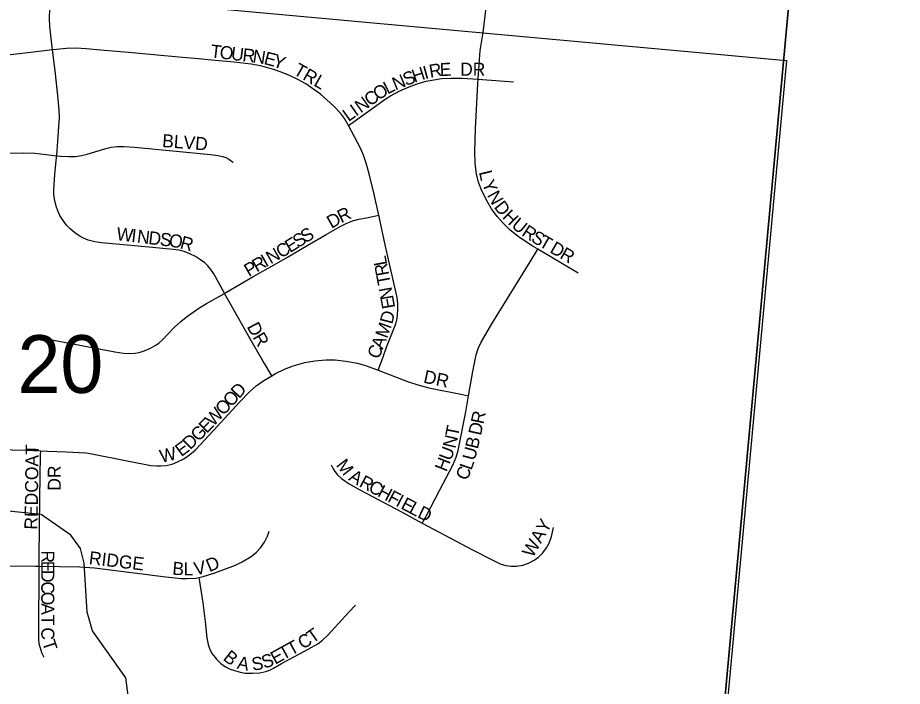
# Model space of a CAD drawing. Extents: x 1410790 to 1770854, y 448063 to 770588.
# Drawn here: x 1541341 to 1544730, y 630050 to 632610 of the extents above; entities that cross this region are included whole.
import ezdxf

# ---------------------------------------------------------------- set-up
doc = ezdxf.new("R2010")
doc.units = 0
for name, color, linetype in [('GM_X_City_Street', 7, 'Continuous'), ('GM_X_City_Street_Text', 7, 'Continuous'), ('GM_X_Corporation', 7, 'Continuous'), ('GM_X_Minor_River', 7, 'Continuous'), ('GM_X_Minor_River_Text', 7, 'Continuous'), ('GM_X_Section', 7, 'Continuous'), ('GM_X_Section_Text', 7, 'Continuous'), ('GM_X_Township_Subdivision', 7, 'Continuous')]:
    doc.layers.add(name, color=color, linetype=linetype)

msp = doc.modelspace()

# ---------------------------------------------------------------- linework, layer by layer
at = {"layer": 'GM_X_City_Street'}
for points in [[(1541474.6, 632487.3), (1541463.9, 632576.1), (1541462.2, 632608.5), (1541464.2, 632644.2), (1541469.2, 632704.8)], [(1543104.9, 632375), (1543108.4, 632431.2), (1543113.1, 632484.4), (1543124, 632553.8)], [(1542608.4, 632197.6), (1542592.8, 632223.8), (1542577.6, 632244.7), (1542552.1, 632272.1), (1542525.9, 632296.4), (1542500.7, 632317), (1542466.7, 632342.3), (1542445, 632356.6), (1542413.9, 632374.1), (1542381.7, 632389.7), (1542354.6, 632400.7), (1542317.7, 632413.6), (1542289.7, 632421.6), (1542270.8, 632426.1), (1542235.6, 632432), (1542170.8, 632439.5), (1542082.8, 632448.1), (1542033.9, 632452.7), (1541971.8, 632458.4), (1541765.9, 632476.8), (1541657.9, 632486.2), (1541602.5, 632491.4), (1541563.5, 632493.6), (1541527.9, 632492.8), (1541488.9, 632489), (1541474.6, 632487.3)], [(1541474.6, 632487.3), (1541400.9, 632478.8), (1541312.7, 632467.9), (1541282.8, 632465.7), (1541265.9, 632466.7), (1541252.5, 632469.2), (1541236.3, 632474.6), (1541223.9, 632480.4), (1541215, 632486.2)], [(1541490.5, 632082), (1541498.9, 632193.5), (1541500.4, 632226.6), (1541499.5, 632256.4), (1541494.9, 632312.2), (1541484.3, 632406.9), (1541474.6, 632487.3)], [(1542608.4, 632197.6), (1542753.1, 632300.8), (1542769.8, 632311.3), (1542804.5, 632330.1), (1542840.6, 632345.9), (1542871.5, 632357), (1542906.3, 632367), (1542935.3, 632372.9), (1542964.6, 632377), (1543000.6, 632379.4), (1543043.3, 632378.9), (1543104.9, 632375)], [(1543334.1, 631723.6), (1543316.1, 631734.3), (1543264.2, 631768.8), (1543227.9, 631797), (1543201.7, 631821.7), (1543177.9, 631848.8), (1543156.7, 631878), (1543136.7, 631911.9), (1543116.9, 631953.4), (1543105.3, 631984), (1543098.7, 632012.7), (1543094.1, 632051.9), (1543092.1, 632097.7), (1543094.9, 632186.2), (1543103.7, 632356.6), (1543104.9, 632375)], [(1543104.9, 632375), (1543122.1, 632373.9), (1543240.1, 632364.5)], [(1542724.2, 631853.6), (1542705.3, 631939.3), (1542687.3, 632012.4), (1542676.2, 632053.4), (1542665.5, 632084.1), (1542653.9, 632110.8), (1542608.4, 632197.6)], [(1541103, 632081.5), (1541150.4, 632083.6), (1541242.2, 632088.6), (1541304.6, 632091.2), (1541363.8, 632092.6), (1541406.7, 632091.2), (1541449.3, 632086.6), (1541490.5, 632082)], [(1541490.5, 632082), (1541504.6, 632080.4), (1541537, 632078.7), (1541562.7, 632079.4), (1541584.9, 632082.4), (1541606.8, 632087.5), (1541679, 632109.8), (1541698.6, 632114.3), (1541721.9, 632117), (1541748.6, 632117.6), (1541788.2, 632114.6), (1541948.2, 632099), (1542079.1, 632086.5), (1542108.7, 632082.2), (1542125, 632079), (1542138, 632074.9), (1542150.3, 632068.5), (1542164.1, 632058.3), (1542166.7, 632056.2)], [(1542133, 631554.8), (1542132.9, 631555.1), (1542112.3, 631592.2), (1542091.7, 631629.7), (1542080.6, 631646.5), (1542069.8, 631659.6), (1542057.6, 631671.3), (1542041.5, 631683.5), (1542021.6, 631695.7), (1542000.6, 631706.1), (1541978.7, 631714.6), (1541959.2, 631719.6), (1541936.1, 631723.2), (1541857.6, 631731), (1541746.4, 631740.2), (1541661.7, 631748), (1541636.3, 631752.6), (1541611.3, 631759.1), (1541593.5, 631765.9), (1541576.7, 631775), (1541558.4, 631787.8), (1541541.4, 631802.5), (1541528.2, 631816.5), (1541514.4, 631834.3), (1541502.4, 631853.2), (1541494, 631870.4), (1541487.6, 631888.4), (1541482.5, 631910.2), (1541479.8, 631932.4), (1541479.6, 631951.7), (1541483.6, 632010.3), (1541490, 632075.5), (1541490.5, 632082)], [(1542133, 631554.8), (1542141.2, 631559.4), (1542246.2, 631620.2), (1542323, 631664.2), (1542374.1, 631693.4), (1542453.1, 631739.5), (1542523, 631779.8), (1542576.2, 631811.1), (1542599.3, 631822.9), (1542623.3, 631832), (1542648.1, 631838.8), (1542676.8, 631844.4), (1542724.2, 631853.6)], [(1542721.6, 631260.1), (1542739.6, 631308.5), (1542754.5, 631348.8), (1542786.8, 631431.2), (1542793.1, 631452.7), (1542796.4, 631471.6), (1542797.9, 631494), (1542797.3, 631516.5), (1542794.3, 631538.7), (1542748.9, 631740.3), (1542726.5, 631843.1), (1542724.2, 631853.6)], [(1543068.5, 631162.8), (1543084.4, 631256.1), (1543097.3, 631319.9), (1543105.3, 631344.2), (1543116.3, 631367.4), (1543158.1, 631437.5), (1543304.3, 631675.2), (1543334.1, 631723.6)], [(1543487.9, 631631.6), (1543334.1, 631723.6)], [(1541455.6, 631380.6), (1541465.2, 631378.6), (1541713, 631330.3), (1541745.8, 631325.4), (1541769.3, 631324.3), (1541789.5, 631325.6), (1541806.1, 631328.9), (1541825.4, 631334.8), (1541850, 631345.2), (1541867.8, 631354.8), (1541881.6, 631364.6), (1541896.7, 631377.9), (1541915, 631397.2), (1541941.9, 631425.4), (1541965.9, 631447.2), (1541986.1, 631463.4), (1542031.1, 631495.4), (1542064.4, 631515.7), (1542133, 631554.8)], [(1542314.5, 631239), (1542292.2, 631276.3), (1542280.4, 631296), (1542227, 631389.9), (1542158.8, 631509.5), (1542133, 631554.8)], [(1542314.5, 631239), (1542328.7, 631247.4), (1542363.5, 631264.8), (1542396.8, 631277.3), (1542440.7, 631289.4), (1542479, 631296.5), (1542521, 631300.3), (1542556.6, 631300), (1542598.5, 631295.4), (1542643.2, 631287), (1542677.4, 631276.9), (1542721.6, 631260.1)], [(1541428.8, 630951.4), (1541454.4, 630950.7), (1541527.8, 630948.2), (1541576.7, 630945.9), (1541603.2, 630943.5), (1541625.1, 630940), (1541766.6, 630911.8), (1541850.7, 630895.5), (1541874.3, 630893.9), (1541889.6, 630894.2), (1541909.4, 630896), (1541932.5, 630900.9), (1541953.1, 630909.1), (1541977.2, 630921.2), (1541999.4, 630936.3), (1542022, 630956.1), (1542089.8, 631027.8), (1542191.4, 631139.6), (1542227.9, 631176.9), (1542254.8, 631200.2), (1542283.8, 631220.9), (1542314.5, 631239)], [(1542721.6, 631260.1), (1542833.9, 631217.5), (1542874.6, 631204), (1542916.3, 631193.6), (1543045.4, 631167.5), (1543068.5, 631162.8)], [(1540970.4, 631212.7), (1540972.1, 631199.5), (1540975.6, 631183), (1540978, 631173.7), (1540981.5, 631163.3), (1540986.7, 631152.9), (1540991.3, 631144.7), (1541007.8, 631120.5), (1541068.5, 631046.9), (1541091.3, 631022.6), (1541112.1, 631005.7), (1541137.4, 630989.5), (1541164.5, 630976.2), (1541192.9, 630966.3), (1541222.2, 630959.7), (1541252.2, 630956.5), (1541319.6, 630955.2), (1541373.7, 630954.4), (1541428.8, 630951.4)], [(1542891.1, 630675.2), (1542906.6, 630704.6), (1542957.1, 630800.2), (1543007.6, 630896.3), (1543020.7, 630926.9), (1543028.3, 630952.5), (1543057.9, 631100.8), (1543068.5, 631162.8)], [(1541422.9, 630510.4), (1541423.2, 630547.4), (1541426, 630770.1), (1541428.5, 630936.1), (1541428.8, 630951.4)], [(1542541.9, 630897.9), (1542549.7, 630882.5), (1542556.5, 630872.1), (1542566, 630859.7), (1542581.2, 630846.2), (1542611.1, 630825), (1542651.2, 630802.2), (1542810.9, 630717.9), (1542891.1, 630675.2)], [(1542891.1, 630675.2), (1542999.1, 630617.7), (1543083.1, 630573.1), (1543155.9, 630535), (1543189.1, 630519.6), (1543211.8, 630512.8), (1543232, 630510), (1543252.4, 630510.3), (1543275.8, 630514.2), (1543298.4, 630521.6), (1543319.5, 630532.4), (1543336, 630544.4), (1543353, 630560.9), (1543367.3, 630579.8), (1543377, 630597.8), (1543386.2, 630623.1), (1543394.5, 630658.6)], [(1542034.7, 630466.7), (1542051.7, 630470.1), (1542095.7, 630484), (1542175.1, 630513.4), (1542201.5, 630526.3), (1542235, 630547.1), (1542255.5, 630563.3), (1542271.2, 630580.1), (1542286, 630601.7), (1542297.9, 630625), (1542304.1, 630643.7)], [(1540871.4, 630517.1), (1540939.9, 630515.7), (1541100.5, 630513.4), (1541238.1, 630511.7), (1541408.5, 630510.6), (1541422.9, 630510.4)], [(1541442.3, 630160.4), (1541433, 630178.6), (1541427.7, 630195.7), (1541424.9, 630207.9), (1541422.3, 630226.8), (1541421.1, 630249.4), (1541422.9, 630510.4)], [(1541422.9, 630510.4), (1541579, 630507.3), (1541634.5, 630503.1), (1541907.8, 630469), (1541944.1, 630465.1), (1541966.5, 630463.4), (1541989.2, 630462.9), (1542022.7, 630464.6), (1542034.7, 630466.7)], [(1542034.7, 630466.7), (1542037.2, 630451.7), (1542042.7, 630418.3), (1542050.5, 630369.3), (1542058.8, 630297.6), (1542064.9, 630235.6), (1542070, 630209.9), (1542076.7, 630191.4), (1542086.4, 630174.3), (1542102.4, 630153.4), (1542118.9, 630137.5), (1542137.6, 630124.2), (1542155.3, 630115.7), (1542192.9, 630103.8), (1542212.2, 630100.4), (1542241.8, 630099.8), (1542268.5, 630101.8), (1542291.2, 630106.4), (1542306.6, 630112), (1542321.1, 630119.3), (1542352.1, 630137.8), (1542453.3, 630192.1), (1542490.5, 630213), (1542509.1, 630226.3), (1542530.6, 630246.5), (1542609.8, 630334.2), (1542634.7, 630361)]]:
    msp.add_lwpolyline(points, dxfattribs=at)
at = {"layer": 'GM_X_Corporation'}
msp.add_lwpolyline([(1540992.9, 632747.4), (1544287.2, 632447.1), (1544036.6, 629732.2)], dxfattribs=at)
at = {"layer": 'GM_X_Minor_River'}
msp.add_lwpolyline([(1541770.6, 629965.9), (1541754.8, 630082.6), (1541628, 630261.8), (1541607.4, 630334.5), (1541594.9, 630521.2), (1541582, 630577.7), (1541544.9, 630628.6), (1541430.2, 630707.3), (1541292.3, 630722.3)], dxfattribs=at)
at = {"layer": 'GM_X_Section'}
for points in [[(1539127, 634235.4), (1544399.7, 633789.9), (1543911.7, 628488), (1538608.3, 628894)], [(1544399.7, 633789.9), (1549719.6, 633308.3), (1549189.3, 627980.4), (1543911.7, 628488)]]:
    msp.add_lwpolyline(points, close=True, dxfattribs=at)
at = {"layer": 'GM_X_Township_Subdivision'}
msp.add_lwpolyline([(1543124, 632553.8), (1543135.4, 632649.3), (1543140.2, 632685.3), (1543142.9, 632713), (1543145.5, 632739)], dxfattribs=at)

# ---------------------------------------------------------------- texts
at = {"layer": 'GM_X_City_Street_Text'}
for s, rotation, p in [('T', 353.3189, (1542077.7, 632458.6)), ('O', 353.3183, (1542112.6, 632454.5)), ('U', 353.3183, (1542156.3, 632449.3)), ('R', 353.3156, (1542200, 632444.2)), ('N', 351.4433, (1542238.9, 632439.7)), ('E', 345.4469, (1542281.1, 632433.4)), ('Y', 341.0122, (1542314.2, 632424.8)), ('TRL', 330.5202, (1542393.9, 632395.8)), ('I', 15.2609, (1542901.7, 632374.6)), ('R', 9.9834, (1542921.7, 632380.1)), ('E', 1.9947, (1542958.9, 632386.8)), ('DR', 0, (1543036.2, 632388.1)), ('N', 22.54, (1542788.2, 632331.2)), ('S', 22.0703, (1542828.8, 632348.1)), ('H', 18.2967, (1542860.6, 632361)), ('L', 26.6628, (1542757.7, 632315.8)), ('C', 35.4417, (1542690.8, 632269.1)), ('O', 34.3447, (1542722.9, 632291.9)), ('N', 35.4541, (1542655, 632243.6)), ('L', 35.4408, (1542608.4, 632210.4)), ('I', 35.4416, (1542637, 632230.8)), ('BLVD', 355.4885, (1541893, 632115.3)), ('L', 283.4729, (1543107.6, 632019.3)), ('Y', 292.1587, (1543118.4, 631977.2)), ('N', 298.8407, (1543137.7, 631930.7)), ('R', 26.2067, (1542580.5, 631823)), ('D', 307.6511, (1543163.5, 631885.1)), ('D', 29.6554, (1542543, 631801.6)), ('H', 314.6566, (1543194.8, 631845.2)), ('U', 320.3272, (1543229.7, 631810.3)), ('R', 326.8944, (1543268.6, 631778.5)), ('W', 353.0731, (1541717.3, 631758.9)), ('I', 353.0756, (1541774.1, 631752)), ('N', 353.0736, (1541796, 631749.3)), ('D', 353.0769, (1541839.6, 631744)), ('S', 353.0715, (1541883.3, 631738.7)), ('O', 351.1126, (1541917.8, 631734.6)), ('S', 31.9957, (1542414, 631727)), ('S', 32.0152, (1542443.8, 631745.7)), ('S', 329.8407, (1543304.2, 631755.4)), ('R', 344.0846, (1541959.7, 631728.1)), ('C', 30.7296, (1542349, 631687.6)), ('E', 31.8473, (1542384, 631708.4)), ('T', 329.9048, (1543334.6, 631737.7)), ('D', 329.8874, (1543376.5, 631713.4)), ('N', 29.9469, (1542310.2, 631665.2)), ('R', 329.8895, (1543414.6, 631691.3)), ('R', 29.9497, (1542256.9, 631634.5)), ('I', 29.9292, (1542291.2, 631654.3)), ('L', 100.6213, (1542757, 631665.2)), ('P', 29.9516, (1542226.4, 631616.9)), ('R', 100.6122, (1542764.3, 631626.2)), ('T', 100.6213, (1542770.8, 631591.7)), ('N', 100.476, (1542781.3, 631535.3)), ('E', 100.2417, (1542787.6, 631500.4)), ('D', 75.604, (1542775.8, 631434.5)), ('D', 297.6206, (1542217.6, 631427.9)), ('M', 69.8726, (1542756, 631379.7)), ('R', 300.5015, (1542239.3, 631386.6)), ('A', 68.6343, (1542739.6, 631337.6)), ('C', 67.4455, (1542724, 631300)), ('DR', 348.1061, (1542893, 631213.1)), ('D', 47.3499, (1542188.7, 631149.2)), ('O', 47.3746, (1542159, 631116.8)), ('O', 47.3587, (1542129.1, 631084.4)), ('W', 47.3662, (1542090.4, 631042.4)), ('R', 78.2965, (1543125.3, 631051.8)), ('E', 45.9526, (1542065, 631016.1)), ('G', 45.047, (1542033.3, 630984.3)), ('T', 78.7369, (1543027.8, 631003)), ('D', 77.3925, (1543115.5, 631008.1)), ('D', 44.4577, (1542001.5, 630953.1)), ('N', 76.9611, (1543017.6, 630958.5)), ('B', 77.1548, (1543103.7, 630956.4)), ('REDCOAT', 89.119, (1541416.4, 630649.7)), ('W', 12.2662, (1541890.7, 630905.7)), ('E', 36.422, (1541967.4, 630927.3)), ('U', 69.4618, (1543000.1, 630910.6)), ('U', 74.999, (1543091.8, 630911.9)), ('M', 307.7552, (1542558.4, 630896.3)), ('H', 68.367, (1542983.5, 630868.7)), ('L', 70.9964, (1543079.3, 630874.9)), ('DR', 90, (1541505.9, 630799.1)), ('A', 328.7589, (1542605.6, 630841.3)), ('C', 67.2718, (1543062.7, 630835.1)), ('R', 331.9297, (1542645.8, 630817)), ('C', 332.113, (1542680.9, 630798.3)), ('H', 332.1206, (1542715.9, 630779.7)), ('F', 332.1091, (1542754.8, 630759.1)), ('I', 332.1297, (1542786, 630742.7)), ('E', 332.1397, (1542805.4, 630732.4)), ('L', 332.1091, (1542836.5, 630715.9)), ('D', 333.921, (1542869.2, 630698.7)), ('WAY', 60.2568, (1543314.1, 630539.8)), ('R', 270.0486, (1541430.8, 630570.3)), ('RIDGE', 353.2096, (1541611.8, 630518.1)), ('B', 355.0155, (1541931.8, 630477.9)), ('V', 10.3619, (1542020.8, 630475.2)), ('D', 22.9966, (1542075.4, 630486.5)), ('E', 270.0547, (1541430.9, 630530.7)), ('L', 0.0769, (1541976, 630474.3)), ('D', 270.0547, (1541430.9, 630495.6)), ('C', 270.0486, (1541431, 630451.6)), ('O', 270.0547, (1541431, 630412)), ('A', 270.0437, (1541431, 630368)), ('T', 270.0455, (1541431.1, 630324)), ('C', 270.0415, (1541431.1, 630275.6)), ('T', 35.2371, (1542470.6, 630212.6)), ('T', 288.0845, (1541433.9, 630219.1)), ('T', 28.8464, (1542388.8, 630166.2)), ('C', 30.0492, (1542432.2, 630190.1)), ('B', 321.3592, (1542124.4, 630153.6)), ('E', 29.0536, (1542327.2, 630132.1)), ('T', 28.8503, (1542357.9, 630149.2)), ('A', 348.7992, (1542178.8, 630118)), ('S', 9.2423, (1542241.3, 630109.1)), ('S', 18.5611, (1542284.7, 630116.9))]:
    msp.add_text(s, height=50, rotation=rotation, dxfattribs=at).set_placement(p)
at = {"layer": 'GM_X_Minor_River_Text'}
msp.add_text('Creek', height=499.9, rotation=69.9449, dxfattribs=at).set_placement((1545013.1, 628991.7))
at = {"layer": 'GM_X_Section_Text'}
msp.add_text('20', height=221, rotation=0, dxfattribs=at).set_placement((1541340, 631173.5))

doc.saveas('drawing.dxf')
